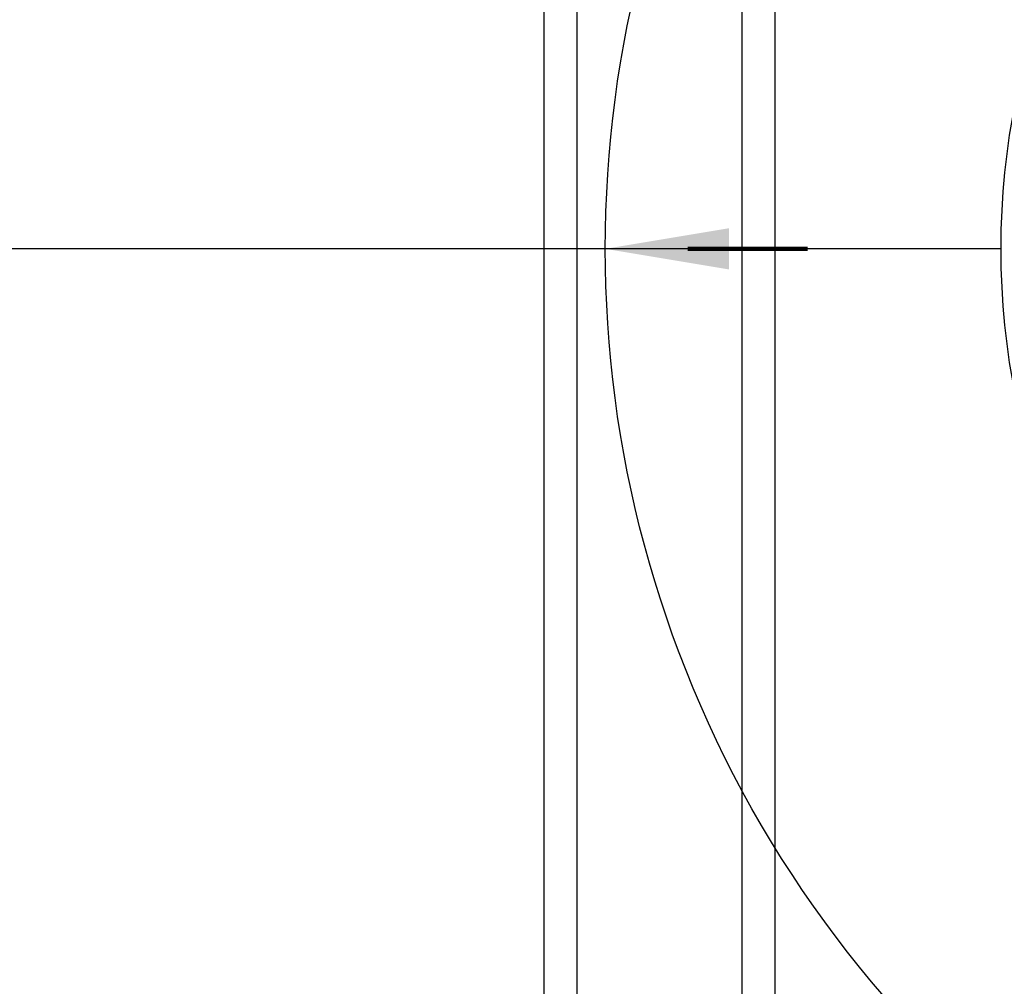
# Model space of a CAD drawing. Extents: x -169 to 7270, y -140 to 2984.
# Tile 663 of 718: x 6475 to 6504, y 1457 to 1486. Entities that reach past the tile are written whole.
import ezdxf

# ---------------------------------------------------------------- set-up
doc = ezdxf.new("R2010")
doc.units = 0
doc.header["$MEASUREMENT"] = 0
doc.linetypes.add('HIDDEN3', pattern=[0.1875, 0.125, -0.0625])
for name, color, linetype in [('PIPING-PRODUCT-REGULAR', 4, 'CONTINUOUS'), ('TANK-MANHOLE-COVER-40', 2, 'CONTINUOUS'), ('TANK-SLOPE', 3, 'CONTINUOUS'), ('TANK-UST', 5, 'CONTINUOUS'), ('TANK-UST-RIB', 7, 'CONTINUOUS')]:
    doc.layers.add(name, color=color, linetype=linetype)

msp = doc.modelspace()

# ---------------------------------------------------------------- linework, layer by layer
at = {"layer": 'PIPING-PRODUCT-REGULAR'}
msp.add_line((6504.30525, 1479.01916), (6391.69428, 1479.01916), dxfattribs=at)
at = {"layer": 'TANK-MANHOLE-COVER-40', "color": 4, "linetype": 'Continuous'}
msp.add_circle((6526.94428, 1479.01916), 22.63902, dxfattribs=at)
at = {"layer": 'TANK-SLOPE'}
msp.add_lwpolyline([(6527.52923, 1513.65324), (6613.50472, 1512.20116, -0.9832619), (6613.50412, 1445.83561), (6527.52861, 1444.38507, -1.01702303)], format="xyb", close=True, dxfattribs=at)
at = {"layer": 'TANK-SLOPE', "const_width": 0.125}
msp.add_lwpolyline([(6494.80525, 1479.01916), (6498.44604, 1479.01916)], dxfattribs=at)
at = {"layer": 'TANK-SLOPE'}
msp.add_solid([(6496.05525, 1478.39416), (6492.30525, 1479.01916), (6496.05525, 1479.64416)], dxfattribs=at)
at = {"layer": 'TANK-UST'}
msp.add_lwpolyline([(6556.44428, 1418.01839), (6546.94428, 1418.01839), (6545.94428, 1416.01839), (6540.94428, 1416.01839), (6539.94428, 1418.01839), (6530.44428, 1418.01839), (6529.44428, 1416.01839), (6524.44428, 1416.01839), (6523.44428, 1418.01839), (6513.94428, 1418.01839), (6512.94428, 1416.01839), (6507.94428, 1416.01839), (6506.94428, 1418.01839), (6497.44428, 1418.01839), (6496.44428, 1416.01839), (6491.44428, 1416.01839), (6490.44428, 1418.01839), (6485.90826, 1418.01839, -0.9543276), (6485.90826, 1540.01839)], format="xyb", dxfattribs=at)
at = {"layer": 'TANK-UST', "color": 2, "linetype": 'HIDDEN3'}
msp.add_lwpolyline([(6490.44428, 1539.01839), (6485.93173, 1539.01839, 0.9539575), (6485.93173, 1419.01839), (6490.44428, 1419.01839), (6585.69448, 1419.01839), (6684.71383, 1419.01839), (6909.71383, 1419.01839), (6914.20703, 1419.01839, 0.9539575), (6914.20703, 1539.01839), (6909.71383, 1539.01839), (6684.71383, 1539.01839), (6585.69448, 1539.01839)], format="xyb", close=True, dxfattribs=at)
at = {"layer": 'TANK-UST-RIB'}
for p, q in [((6491.44428, 1542.01839), (6491.44428, 1416.01839)), ((6496.44428, 1542.01839), (6496.44428, 1416.01839)), ((6490.44428, 1540.01839), (6490.44428, 1418.01839)), ((6497.44428, 1540.01839), (6497.44428, 1418.01839))]:
    msp.add_line(p, q, dxfattribs=at)

doc.saveas('drawing.dxf')
